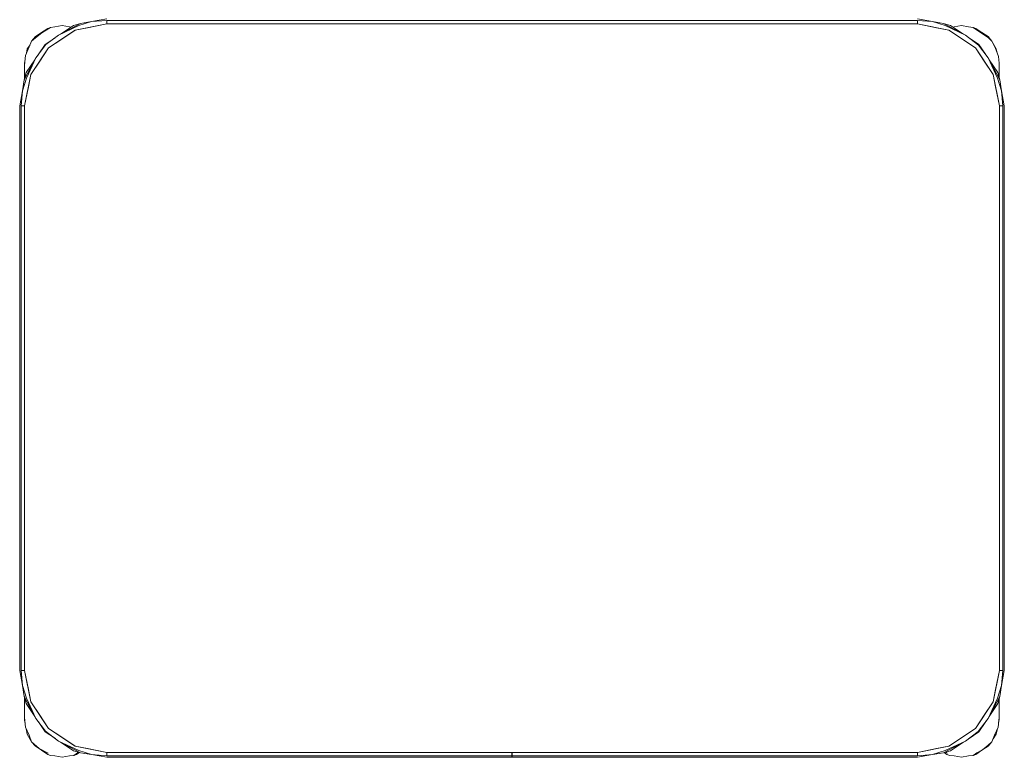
# Model space of a CAD drawing. Header units: millimetres. Extents: x -261 to 187, y -214 to 106.
# Tile 402 of 656: x -190.611 to -190.011, y -74.734 to -74.285. Entities that reach past the tile are written whole.
import ezdxf

# ---------------------------------------------------------------- set-up
doc = ezdxf.new("R2010")
doc.units = ezdxf.units.MM
doc.header["$LTSCALE"] = 0.005
doc.header["$MEASUREMENT"] = 0
doc.layers.add('IFC-Elemento de mobília-Contorno', color=9, linetype='Continuous', lineweight=5)

msp = doc.modelspace()

# ---------------------------------------------------------------- linework, layer by layer
at = {"layer": 'IFC-Elemento de mobília-Contorno', "lineweight": 5}
for p, q in [((-190.57503, -74.28817), (-190.5673, -74.28573)), ((-190.57402, -74.28685), (-190.5673, -74.28573)), ((-190.5673, -74.28573), (-190.55812, -74.28411)), ((-190.5673, -74.28573), (-190.55812, -74.28498)), ((-190.55812, -74.28498), (-190.06412, -74.28498)), ((-190.55812, -74.2871), (-190.55812, -74.28498)), ((-190.06412, -74.28411), (-190.05495, -74.28573)), ((-190.06412, -74.28498), (-190.05495, -74.28573)), ((-190.06412, -74.2871), (-190.06412, -74.28498)), ((-190.05495, -74.28573), (-190.04722, -74.28817)), ((-190.05495, -74.28573), (-190.04823, -74.28685)), ((-190.59778, -74.29234), (-190.59405, -74.28985)), ((-190.59771, -74.29253), (-190.59236, -74.28922)), ((-190.59405, -74.28985), (-190.59236, -74.28922)), ((-190.59348, -74.30175), (-190.57726, -74.29091)), ((-190.59236, -74.28922), (-190.58965, -74.28897)), ((-190.58965, -74.28897), (-190.58525, -74.2881)), ((-190.58743, -74.294), (-190.57402, -74.28685)), ((-190.58743, -74.294), (-190.57503, -74.28817)), ((-190.5862, -74.29335), (-190.57841, -74.28814)), ((-190.58537, -74.29633), (-190.57726, -74.29091)), ((-190.58525, -74.2881), (-190.58085, -74.28897)), ((-190.58085, -74.28897), (-190.5798, -74.28907)), ((-190.57841, -74.28814), (-190.57402, -74.28685)), ((-190.57726, -74.29091), (-190.55812, -74.2871)), ((-190.57726, -74.29091), (-190.56982, -74.28943)), ((-190.56982, -74.28943), (-190.55812, -74.2871)), ((-190.55812, -74.2871), (-190.55812, -74.28604)), ((-190.55812, -74.2871), (-190.06412, -74.2871)), ((-190.06412, -74.2871), (-190.06412, -74.28604)), ((-190.06412, -74.2871), (-190.05243, -74.28943)), ((-190.06412, -74.2871), (-190.04499, -74.29091)), ((-190.05243, -74.28943), (-190.04499, -74.29091)), ((-190.04823, -74.28685), (-190.04384, -74.28814)), ((-190.04823, -74.28685), (-190.04702, -74.2875)), ((-190.04823, -74.28685), (-190.03482, -74.294)), ((-190.04722, -74.28817), (-190.03482, -74.294)), ((-190.04499, -74.29091), (-190.02877, -74.30175)), ((-190.04384, -74.28814), (-190.03605, -74.29334)), ((-190.04248, -74.28905), (-190.04165, -74.28897)), ((-190.04165, -74.28897), (-190.03725, -74.2881)), ((-190.03725, -74.2881), (-190.03285, -74.28897)), ((-190.03285, -74.28897), (-190.03014, -74.28922)), ((-190.03014, -74.28922), (-190.02681, -74.2915)), ((-190.03014, -74.28922), (-190.02845, -74.28985)), ((-190.02845, -74.28985), (-190.02472, -74.29234)), ((-190.02681, -74.2915), (-190.02077, -74.29551)), ((-190.60539, -74.30108), (-190.60386, -74.29758)), ((-190.60386, -74.29758), (-190.60151, -74.29483)), ((-190.60386, -74.29758), (-190.60151, -74.29553)), ((-190.60151, -74.29483), (-190.59778, -74.29234)), ((-190.60151, -74.29553), (-190.59771, -74.29253)), ((-190.5956, -74.29963), (-190.5896, -74.29561)), ((-190.59517, -74.29976), (-190.58743, -74.294)), ((-190.59348, -74.30175), (-190.58537, -74.29633)), ((-190.03482, -74.294), (-190.02678, -74.30005)), ((-190.03482, -74.294), (-190.03279, -74.29552)), ((-190.03286, -74.29548), (-190.02665, -74.29963)), ((-190.02472, -74.29234), (-190.02098, -74.29483)), ((-190.02098, -74.29483), (-190.01864, -74.29758)), ((-190.02077, -74.29551), (-190.01864, -74.29758)), ((-190.01864, -74.29758), (-190.01676, -74.30142)), ((-190.01864, -74.29758), (-190.016, -74.3023)), ((-190.60763, -74.3064), (-190.60539, -74.30108)), ((-190.60703, -74.30498), (-190.6065, -74.3023)), ((-190.6065, -74.3023), (-190.60483, -74.2998)), ((-190.60432, -74.31797), (-190.59348, -74.30175)), ((-190.60123, -74.3078), (-190.59517, -74.29976)), ((-190.59978, -74.30588), (-190.5956, -74.29963)), ((-190.5989, -74.30986), (-190.59348, -74.30175)), ((-190.02877, -74.30175), (-190.01793, -74.31797)), ((-190.02877, -74.30175), (-190.02335, -74.30986)), ((-190.02678, -74.30005), (-190.02102, -74.3078)), ((-190.02665, -74.29963), (-190.02263, -74.30563)), ((-190.01676, -74.30142), (-190.01476, -74.30691)), ((-190.016, -74.3023), (-190.01547, -74.30495)), ((-190.60837, -74.32121), (-190.60123, -74.3078)), ((-190.60825, -74.3123), (-190.60763, -74.3064)), ((-190.60825, -74.3111), (-190.60798, -74.30975)), ((-190.60709, -74.31682), (-190.60187, -74.30901)), ((-190.60706, -74.32019), (-190.60123, -74.3078)), ((-190.60432, -74.31797), (-190.5989, -74.30986)), ((-190.60123, -74.3078), (-190.59973, -74.3058)), ((-190.02335, -74.30986), (-190.01793, -74.31797)), ((-190.02102, -74.3078), (-190.01519, -74.32019)), ((-190.02102, -74.3078), (-190.01388, -74.32121)), ((-190.02038, -74.30901), (-190.01516, -74.31682)), ((-190.01476, -74.30691), (-190.01425, -74.3111)), ((-190.60825, -74.3111), (-190.60806, -74.31052)), ((-190.60825, -74.3111), (-190.60806, -74.31053)), ((-190.60825, -74.31608), (-190.60825, -74.3111)), ((-190.60825, -74.3135), (-190.60825, -74.3123)), ((-190.60825, -74.31479), (-190.60825, -74.3135)), ((-190.60825, -74.31608), (-190.60825, -74.31479)), ((-190.01425, -74.31608), (-190.01425, -74.3111)), ((-190.01425, -74.31994), (-190.01425, -74.3111)), ((-190.01425, -74.31359), (-190.01425, -74.31234)), ((-190.01425, -74.31483), (-190.01425, -74.31359)), ((-190.01425, -74.31608), (-190.01425, -74.31483)), ((-190.6095, -74.32793), (-190.60706, -74.32019)), ((-190.6095, -74.32793), (-190.60837, -74.32121)), ((-190.60837, -74.32121), (-190.60709, -74.31682)), ((-190.60837, -74.32121), (-190.60772, -74.32001)), ((-190.60825, -74.32079), (-190.60825, -74.31608)), ((-190.60825, -74.32079), (-190.60825, -74.31908)), ((-190.60812, -74.3371), (-190.60432, -74.31797)), ((-190.6058, -74.32541), (-190.60432, -74.31797)), ((-190.01793, -74.31797), (-190.01645, -74.32541)), ((-190.01793, -74.31797), (-190.01412, -74.3371)), ((-190.01519, -74.32019), (-190.01275, -74.32793)), ((-190.01516, -74.31682), (-190.01388, -74.32121)), ((-190.01425, -74.31994), (-190.01425, -74.31608)), ((-190.01425, -74.31994), (-190.01425, -74.31908)), ((-190.01388, -74.32121), (-190.01275, -74.32793)), ((-190.61112, -74.3371), (-190.6095, -74.32793)), ((-190.61025, -74.3371), (-190.6095, -74.32793)), ((-190.60812, -74.3371), (-190.6058, -74.32541)), ((-190.01645, -74.32541), (-190.01412, -74.3371)), ((-190.01275, -74.32793), (-190.012, -74.3371)), ((-190.01275, -74.32793), (-190.01112, -74.3371)), ((-190.61112, -74.6811), (-190.61112, -74.3371)), ((-190.61025, -74.6811), (-190.61025, -74.3371)), ((-190.61025, -74.3371), (-190.60812, -74.3371)), ((-190.60919, -74.3371), (-190.60812, -74.3371)), ((-190.60812, -74.6811), (-190.60812, -74.3371)), ((-190.01412, -74.3371), (-190.01306, -74.3371)), ((-190.01412, -74.6811), (-190.01412, -74.3371)), ((-190.01412, -74.3371), (-190.012, -74.3371)), ((-190.012, -74.6811), (-190.012, -74.3371)), ((-190.01112, -74.6811), (-190.01112, -74.3371)), ((-190.61112, -74.6811), (-190.6095, -74.69028)), ((-190.61025, -74.6811), (-190.6095, -74.69028)), ((-190.61025, -74.6811), (-190.60812, -74.6811)), ((-190.60919, -74.6811), (-190.60812, -74.6811)), ((-190.60812, -74.6811), (-190.60432, -74.70024)), ((-190.60812, -74.6811), (-190.6058, -74.6928)), ((-190.01793, -74.70024), (-190.01412, -74.6811)), ((-190.01645, -74.6928), (-190.01412, -74.6811)), ((-190.01412, -74.6811), (-190.012, -74.6811)), ((-190.01412, -74.6811), (-190.01306, -74.6811)), ((-190.01275, -74.69028), (-190.012, -74.6811)), ((-190.01275, -74.69028), (-190.01112, -74.6811)), ((-190.6095, -74.69028), (-190.60706, -74.69801)), ((-190.6095, -74.69028), (-190.60837, -74.697)), ((-190.6058, -74.6928), (-190.60432, -74.70024)), ((-190.01793, -74.70024), (-190.01645, -74.6928)), ((-190.01519, -74.69801), (-190.01275, -74.69028)), ((-190.01388, -74.697), (-190.01275, -74.69028)), ((-190.60837, -74.697), (-190.60709, -74.70139)), ((-190.60837, -74.697), (-190.60825, -74.69722)), ((-190.60837, -74.697), (-190.60123, -74.7104)), ((-190.60825, -74.70612), (-190.60825, -74.69742)), ((-190.60825, -74.6999), (-190.60825, -74.69742)), ((-190.60825, -74.70301), (-190.60825, -74.6999)), ((-190.60706, -74.69801), (-190.60123, -74.7104)), ((-190.02102, -74.7104), (-190.01388, -74.697)), ((-190.02102, -74.7104), (-190.01519, -74.69801)), ((-190.01516, -74.70139), (-190.01388, -74.697)), ((-190.01452, -74.69819), (-190.01388, -74.697)), ((-190.01425, -74.7111), (-190.01425, -74.69827)), ((-190.01425, -74.70612), (-190.01425, -74.69827)), ((-190.01425, -74.6999), (-190.01425, -74.69827)), ((-190.01425, -74.70301), (-190.01425, -74.6999)), ((-190.60709, -74.70139), (-190.60187, -74.7092)), ((-190.60432, -74.70024), (-190.5989, -74.70835)), ((-190.60432, -74.70024), (-190.59348, -74.71646)), ((-190.02877, -74.71646), (-190.01793, -74.70024)), ((-190.02335, -74.70835), (-190.01793, -74.70024)), ((-190.02038, -74.7092), (-190.01516, -74.70139)), ((-190.60825, -74.7111), (-190.60825, -74.70612)), ((-190.60825, -74.70741), (-190.60825, -74.70612)), ((-190.60825, -74.7087), (-190.60825, -74.70741)), ((-190.60825, -74.7099), (-190.60825, -74.7087)), ((-190.60825, -74.7099), (-190.60803, -74.71177)), ((-190.60825, -74.7111), (-190.60791, -74.71282)), ((-190.60825, -74.7111), (-190.60803, -74.71178)), ((-190.60825, -74.7111), (-190.60803, -74.71177)), ((-190.60803, -74.71178), (-190.60756, -74.71579)), ((-190.60123, -74.7104), (-190.59546, -74.71815)), ((-190.5989, -74.70835), (-190.59348, -74.71646)), ((-190.02877, -74.71646), (-190.02335, -74.70835)), ((-190.02708, -74.71844), (-190.02102, -74.7104)), ((-190.02252, -74.71241), (-190.02102, -74.7104)), ((-190.01494, -74.71579), (-190.01425, -74.7099)), ((-190.01459, -74.71283), (-190.01425, -74.7111)), ((-190.01447, -74.71178), (-190.01425, -74.7111)), ((-190.01447, -74.71178), (-190.01425, -74.7111)), ((-190.01425, -74.7111), (-190.01425, -74.70612)), ((-190.01425, -74.70741), (-190.01425, -74.70612)), ((-190.01425, -74.7087), (-190.01425, -74.70741)), ((-190.01425, -74.7099), (-190.01425, -74.7087)), ((-190.60756, -74.71579), (-190.60539, -74.72062)), ((-190.60712, -74.71676), (-190.6065, -74.7199)), ((-190.59962, -74.71256), (-190.5956, -74.71858)), ((-190.59348, -74.71646), (-190.57726, -74.7273)), ((-190.59348, -74.71646), (-190.58537, -74.72188)), ((-190.04499, -74.7273), (-190.02877, -74.71646)), ((-190.02665, -74.71858), (-190.02247, -74.71232)), ((-190.01711, -74.72062), (-190.01494, -74.71579)), ((-190.016, -74.7199), (-190.01537, -74.71675)), ((-190.6065, -74.7199), (-190.60386, -74.72462)), ((-190.60539, -74.72062), (-190.60386, -74.72462)), ((-190.5956, -74.71858), (-190.58937, -74.72274)), ((-190.59546, -74.71815), (-190.58743, -74.72421)), ((-190.58944, -74.72269), (-190.58743, -74.72421)), ((-190.58537, -74.72188), (-190.57726, -74.7273)), ((-190.03482, -74.72421), (-190.02708, -74.71844)), ((-190.03263, -74.72258), (-190.02665, -74.71858)), ((-190.01864, -74.72462), (-190.01711, -74.72062)), ((-190.01795, -74.72282), (-190.016, -74.7199)), ((-190.60386, -74.72462), (-190.60151, -74.72736)), ((-190.60386, -74.72462), (-190.59927, -74.72873)), ((-190.60151, -74.72736), (-190.59778, -74.72985)), ((-190.59927, -74.72873), (-190.59369, -74.73154)), ((-190.59778, -74.72985), (-190.59405, -74.73235)), ((-190.58743, -74.72421), (-190.57503, -74.73004)), ((-190.58743, -74.72421), (-190.57402, -74.73135)), ((-190.5862, -74.72486), (-190.57841, -74.73007)), ((-190.57726, -74.7273), (-190.55812, -74.7311)), ((-190.57726, -74.7273), (-190.56982, -74.72878)), ((-190.56982, -74.72878), (-190.55812, -74.7311)), ((-190.06412, -74.7311), (-190.04499, -74.7273)), ((-190.06412, -74.7311), (-190.05243, -74.72878)), ((-190.05243, -74.72878), (-190.04499, -74.7273)), ((-190.04823, -74.73135), (-190.03482, -74.72421)), ((-190.04722, -74.73004), (-190.03482, -74.72421)), ((-190.04384, -74.73007), (-190.03605, -74.72486)), ((-190.02845, -74.73235), (-190.02472, -74.72985)), ((-190.0279, -74.73141), (-190.02434, -74.72958)), ((-190.02472, -74.72985), (-190.02098, -74.72736)), ((-190.02434, -74.72958), (-190.02098, -74.72665)), ((-190.02098, -74.72736), (-190.01864, -74.72462)), ((-190.02098, -74.72665), (-190.01864, -74.72462)), ((-190.59405, -74.73235), (-190.59236, -74.73297)), ((-190.59236, -74.73297), (-190.58965, -74.73322)), ((-190.58965, -74.73322), (-190.58525, -74.7341)), ((-190.58525, -74.7341), (-190.58085, -74.73322)), ((-190.58085, -74.73322), (-190.57814, -74.73297)), ((-190.57841, -74.73007), (-190.57402, -74.73135)), ((-190.57814, -74.73297), (-190.5759, -74.73141)), ((-190.57814, -74.73297), (-190.57645, -74.73235)), ((-190.57645, -74.73235), (-190.57467, -74.73116)), ((-190.5759, -74.73141), (-190.57514, -74.73102)), ((-190.57522, -74.7307), (-190.57402, -74.73135)), ((-190.57503, -74.73004), (-190.5673, -74.73248)), ((-190.57402, -74.73135), (-190.5673, -74.73248)), ((-190.5673, -74.73248), (-190.55812, -74.73323)), ((-190.5673, -74.73248), (-190.55812, -74.73411)), ((-190.55812, -74.73323), (-190.55812, -74.7311)), ((-190.55812, -74.73216), (-190.55812, -74.7311)), ((-190.55812, -74.7311), (-190.06412, -74.7311)), ((-190.55812, -74.73323), (-190.31117, -74.73323)), ((-190.55812, -74.73411), (-190.31117, -74.73411)), ((-190.31117, -74.73225), (-190.31117, -74.7311)), ((-190.31117, -74.73323), (-190.31117, -74.73225)), ((-190.31117, -74.73388), (-190.31117, -74.73323)), ((-190.31117, -74.73411), (-190.31117, -74.73388)), ((-190.31107, -74.73225), (-190.31107, -74.7311)), ((-190.31107, -74.73323), (-190.31107, -74.73225)), ((-190.31107, -74.73323), (-190.06412, -74.73323)), ((-190.31107, -74.73388), (-190.31107, -74.73323)), ((-190.31107, -74.73411), (-190.31107, -74.73388)), ((-190.31107, -74.73411), (-190.06412, -74.73411)), ((-190.06412, -74.73216), (-190.06412, -74.7311)), ((-190.06412, -74.73323), (-190.06412, -74.7311)), ((-190.06412, -74.73323), (-190.05495, -74.73248)), ((-190.06412, -74.73411), (-190.05495, -74.73248)), ((-190.05495, -74.73248), (-190.04722, -74.73004)), ((-190.05495, -74.73248), (-190.04823, -74.73135)), ((-190.04823, -74.73135), (-190.04384, -74.73007)), ((-190.04775, -74.73121), (-190.04605, -74.73235)), ((-190.04686, -74.73095), (-190.04569, -74.73154)), ((-190.04605, -74.73235), (-190.04436, -74.73297)), ((-190.04436, -74.73297), (-190.04165, -74.73322)), ((-190.04165, -74.73322), (-190.03725, -74.7341)), ((-190.03725, -74.7341), (-190.03285, -74.73322)), ((-190.03285, -74.73322), (-190.03014, -74.73297)), ((-190.03014, -74.73297), (-190.0279, -74.73141)), ((-190.03014, -74.73297), (-190.02845, -74.73235))]:
    msp.add_line(p, q, dxfattribs=at)

doc.saveas('drawing.dxf')
